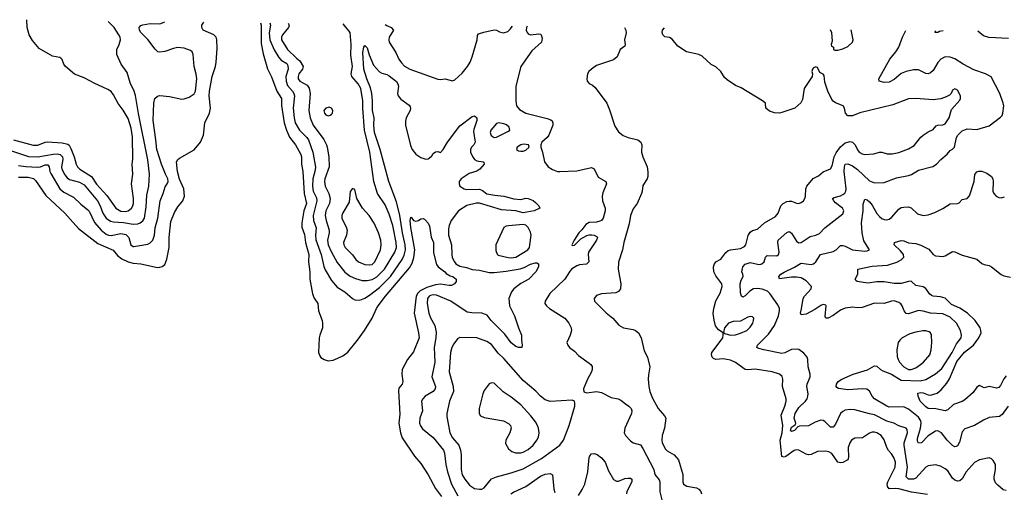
# Model space of a CAD drawing. Header units: inches. Extents: x 1694797 to 1849917, y 907313 to 1017959.
# Tile 761 of 834: x 1808160 to 1816234, y 1012884 to 1016754. Entities that reach past the tile are written whole.
import ezdxf

# ---------------------------------------------------------------- set-up
doc = ezdxf.new("R2010")
doc.units = ezdxf.units.IN
doc.header["$MEASUREMENT"] = 0
doc.layers.add('B8001', color=7, linetype='Continuous')
doc.layers.add('B8011', color=7, linetype='Continuous')

msp = doc.modelspace()

# ---------------------------------------------------------------- linework, layer by layer
at = {"layer": 'B8001', "color": 5}
for points, elevation in [([(1808070, 1015688.6), (1808233.6, 1015633.6), (1808310, 1015631.3), (1808434.2, 1015654.2), (1808470, 1015656.2), (1808491.5, 1015651.5), (1808511, 1015630), (1808514.6, 1015610), (1808503.3, 1015550), (1808505, 1015530), (1808530, 1015483.8), (1808550, 1015460.5), (1808570, 1015446.9), (1808650, 1015425), (1808690, 1015402.4), (1808799.6, 1015270), (1808820.1, 1015230), (1808841.6, 1015170), (1808870.9, 1015130), (1808904.8, 1015104.8), (1808930, 1015097.5), (1809012.9, 1015092.9), (1809090, 1015080.4), (1809130, 1015083.5), (1809148.9, 1015091.1), (1809170, 1015107.2), (1809183, 1015130), (1809197.7, 1015222.3), (1809204, 1015316), (1809220.7, 1015390), (1809225.2, 1015490), (1809212.3, 1015607.7), (1809134.3, 1015985.7), (1809110, 1016132.7), (1809096.5, 1016176.5), (1809068.9, 1016230), (1809041, 1016321), (1808992.1, 1016390), (1808956.4, 1016470), (1808957.4, 1016510), (1808975.1, 1016550), (1808986, 1016590), (1808984.4, 1016610), (1808974.7, 1016630), (1808934.5, 1016690), (1808886.1, 1016739)], 560), ([(1808110, 1015770.2), (1808272.1, 1015727.9), (1808310, 1015727.9), (1808370, 1015752.2), (1808390, 1015753.2), (1808510, 1015747.1), (1808555, 1015735.1), (1808565.5, 1015725.5), (1808579.6, 1015699.7), (1808607.1, 1015630), (1808622.5, 1015570), (1808633.8, 1015550), (1808654, 1015530), (1808749.4, 1015469.4), (1808790, 1015408), (1808873.8, 1015313.8), (1808950, 1015211.1), (1808990, 1015187.5), (1809030, 1015184.4), (1809050, 1015190.2), (1809077.2, 1015210), (1809089, 1015230), (1809093.2, 1015250), (1809093, 1015290), (1809078.4, 1015410), (1809088.9, 1015490), (1809083.5, 1015570), (1809087, 1015613), (1809085.6, 1015794.4), (1809074.8, 1015865.2), (1809050, 1015944), (1809010, 1016012.6), (1808969.1, 1016069.1), (1808930, 1016139.5), (1808910, 1016165.6), (1808882, 1016182), (1808770, 1016233.3), (1808690, 1016276.9), (1808610, 1016307), (1808535.8, 1016370), (1808521.1, 1016390), (1808507.9, 1016427.9), (1808498.9, 1016438.9), (1808490, 1016444.5), (1808430, 1016456.4), (1808319.7, 1016519.7), (1808264.4, 1016584.4), (1808239.5, 1016630), (1808221.4, 1016690), (1808219.5, 1016754.2)], 580), ([(1808150, 1015559.1), (1808212.1, 1015552.1), (1808310, 1015547.9), (1808330, 1015550.6), (1808370, 1015565.8), (1808390, 1015566.2), (1808401.6, 1015550), (1808407.7, 1015510), (1808414.6, 1015494.6), (1808490.9, 1015370), (1808522.3, 1015342.3), (1808601.1, 1015301.1), (1808662.3, 1015242.3), (1808718.5, 1015198.5), (1808730, 1015185.5), (1808774.6, 1015094.6), (1808829.4, 1015029.4), (1808870, 1014998.1), (1808890, 1014989.6), (1808910, 1014988), (1808990, 1015002.3), (1809030, 1014995.8), (1809054.8, 1014970), (1809071, 1014911), (1809090, 1014896.9), (1809096.7, 1014896.7), (1809210, 1014915.8), (1809230, 1014926.5), (1809251.6, 1014950), (1809265.2, 1014990), (1809271.6, 1015050), (1809292.1, 1015130), (1809312.2, 1015270), (1809337.5, 1015330), (1809353.6, 1015386.4), (1809370.6, 1015410), (1809378.5, 1015430), (1809376, 1015450), (1809354.8, 1015490), (1809323.7, 1015570), (1809285.5, 1015690), (1809278.1, 1015770), (1809254.1, 1015930), (1809260.6, 1016070), (1809267.4, 1016110), (1809290, 1016128.9), (1809310, 1016133.2), (1809390, 1016124.2), (1809490, 1016104.5), (1809510, 1016106), (1809550, 1016121), (1809590, 1016148.4), (1809600.8, 1016170), (1809612.4, 1016270), (1809607.7, 1016307.7), (1809589.8, 1016370), (1809582.2, 1016470), (1809573.5, 1016490), (1809561.9, 1016501.9), (1809510, 1016521.6), (1809453.5, 1016526.5), (1809420.6, 1016519.4), (1809350, 1016493.3), (1809310, 1016488.6), (1809292.4, 1016492.4), (1809270, 1016513.6), (1809210, 1016592.1), (1809154.6, 1016650), (1809144.1, 1016670), (1809141.3, 1016690), (1809154.3, 1016705.7), (1809170, 1016712.3), (1809230, 1016722.6), (1809310, 1016720.7), (1809346.4, 1016733.6), (1809348.3, 1016735.6)], 540), ([(1808150, 1015463.9), (1808230, 1015465.1), (1808273.9, 1015453.9), (1808290, 1015437.7), (1808373.7, 1015313.7), (1808531.4, 1015170), (1808643.8, 1015043.8), (1808800.3, 1014920.3), (1808927.4, 1014867.4), (1808963.2, 1014823.2), (1808997, 1014797), (1809050, 1014771.8), (1809090, 1014760.7), (1809154.4, 1014754.4), (1809290, 1014725.5), (1809310, 1014726.3), (1809330, 1014733.7), (1809349.8, 1014750.2), (1809356.8, 1014763.2), (1809366.8, 1014793.2), (1809385.8, 1014890), (1809386.5, 1014970), (1809398.7, 1015101.3), (1809430, 1015174.9), (1809458, 1015222), (1809498, 1015270), (1809510.9, 1015309.1), (1809505.7, 1015370), (1809470, 1015449.4), (1809453.6, 1015510), (1809445.6, 1015590), (1809456, 1015610), (1809470, 1015620.5), (1809590, 1015688.2), (1809644.2, 1015750), (1809668.3, 1015810), (1809678.9, 1015910), (1809717.4, 1015990), (1809724, 1016030), (1809713.7, 1016130), (1809716, 1016170), (1809738.4, 1016290), (1809764.8, 1016370), (1809772.5, 1016407.5), (1809778.9, 1016518.9), (1809777.4, 1016590), (1809771.5, 1016610), (1809752, 1016630), (1809666.3, 1016670), (1809654.7, 1016690), (1809653, 1016710), (1809671.7, 1016733.3)], 520)]:
    msp.add_lwpolyline(points, dxfattribs=dict(at, elevation=elevation))
at = {"layer": 'B8011', "color": 5}
for points, elevation in [([(1810135.1, 1016728.7), (1810140.1, 1016710), (1810140.2, 1016560.2), (1810155.8, 1016475.8), (1810193.1, 1016353.1), (1810226.5, 1016286.5), (1810268.6, 1016170), (1810306.3, 1016110), (1810308, 1016051.9), (1810329.2, 1015910), (1810348.3, 1015848.3), (1810373.2, 1015793.2), (1810421.6, 1015730), (1810450, 1015680.9), (1810466.1, 1015650), (1810470, 1015630.7), (1810470.1, 1015570.1), (1810481.5, 1015510), (1810491.9, 1015330), (1810513.3, 1015250), (1810491.1, 1015188.9), (1810474.4, 1015090), (1810474.2, 1015054.2), (1810495.8, 1014995.8), (1810503.9, 1014930), (1810530.1, 1014830), (1810528.9, 1014770), (1810539.8, 1014690), (1810539.4, 1014630), (1810560.7, 1014510), (1810574.6, 1014474.6), (1810605.7, 1014430), (1810611.5, 1014370), (1810641.5, 1014290), (1810644.7, 1014270), (1810643.2, 1014230), (1810620.3, 1014170), (1810617.3, 1014150), (1810611.5, 1014030), (1810620.6, 1014000.6), (1810628.6, 1013988.6), (1810657.6, 1013970), (1810690, 1013959.8), (1810730, 1013965.9), (1810770, 1013981.9), (1810810, 1014002), (1810850, 1014032.1), (1810931.1, 1014130), (1810987.8, 1014210), (1811049.9, 1014310.1), (1811085.6, 1014390), (1811099.5, 1014410), (1811160.5, 1014490), (1811356.8, 1014723.2), (1811378.8, 1014761.2), (1811393.7, 1014806.3), (1811399.9, 1014870), (1811367.4, 1015052.6), (1811362.4, 1015110), (1811366.6, 1015133.4), (1811370, 1015138), (1811390, 1015110.7), (1811410, 1015104), (1811430, 1015110.6), (1811450, 1015124), (1811470, 1015126.8), (1811480.7, 1015120.7), (1811510, 1015086.8), (1811522, 1015062), (1811533.5, 1014973.5), (1811552.9, 1014930), (1811555.1, 1014844.9), (1811577.5, 1014750), (1811590.7, 1014730.7), (1811645.7, 1014690), (1811656.9, 1014676.9), (1811690, 1014655.8), (1811711, 1014650), (1811738.8, 1014630), (1811738.8, 1014610), (1811726.8, 1014590), (1811701.4, 1014578.6), (1811683.1, 1014576.9), (1811610, 1014588), (1811570, 1014581.7), (1811498.3, 1014561.7), (1811445.7, 1014534.3), (1811425.2, 1014514.8), (1811412.8, 1014490), (1811394.8, 1014350), (1811431.9, 1014190), (1811435.4, 1014150), (1811390, 1014034.5), (1811340.2, 1013970), (1811296.3, 1013890), (1811292.9, 1013850), (1811301.5, 1013790), (1811296.4, 1013770), (1811270, 1013737.6), (1811265.4, 1013714.6), (1811277.5, 1013522.5), (1811270.5, 1013450), (1811282.4, 1013370), (1811297.1, 1013330), (1811398.3, 1013178.3), (1811450, 1013119.1), (1811510, 1013026.7), (1811570, 1012914.6), (1811619.3, 1012850)], 520), ([(1810210.4, 1016727.9), (1810217.2, 1016710), (1810206.7, 1016646.7), (1810212.5, 1016590), (1810247.1, 1016507.1), (1810284.8, 1016444.8), (1810303.6, 1016423.6), (1810350, 1016394.6), (1810359.1, 1016379.1), (1810360.8, 1016350), (1810343.3, 1016290), (1810344.4, 1016250), (1810355.7, 1016215.7), (1810398, 1016170), (1810409.6, 1016150), (1810414.1, 1016130), (1810403.8, 1016030), (1810411, 1015951), (1810420.6, 1015910), (1810454.4, 1015850), (1810513.8, 1015790), (1810527.9, 1015770), (1810565.4, 1015670), (1810586.1, 1015546.1), (1810581.6, 1015510), (1810564.8, 1015450), (1810562.3, 1015390), (1810568.3, 1015350), (1810594.6, 1015294.6), (1810597.9, 1015270), (1810567.9, 1015150), (1810570.6, 1015110), (1810591.9, 1015050), (1810585.5, 1014990), (1810590.1, 1014950.1), (1810632.5, 1014830), (1810654.2, 1014734.2), (1810666, 1014706), (1810718.2, 1014618.2), (1810765, 1014565), (1810826, 1014526), (1810890, 1014470.3), (1810910, 1014461.3), (1810950, 1014458), (1810990, 1014474), (1811030, 1014498.7), (1811110, 1014560.9), (1811201.5, 1014650), (1811296.9, 1014790), (1811313, 1014827), (1811323.4, 1014870), (1811321.3, 1014910), (1811299.9, 1015010), (1811277.5, 1015150), (1811250, 1015262), (1811188.2, 1015430), (1811117.6, 1015690), (1811070.3, 1015830), (1811064.7, 1015890), (1811066.2, 1015950), (1811054.4, 1016010), (1811054, 1016090), (1811047.3, 1016150), (1811036.3, 1016196.3), (1811007, 1016270), (1810983.6, 1016350), (1810974.6, 1016485.4), (1810981.5, 1016530), (1810990, 1016543.1), (1811010, 1016524.4), (1811025.9, 1016465.9), (1811062.8, 1016382.8), (1811110, 1016327.8), (1811130, 1016316.2), (1811170, 1016305.7), (1811190, 1016295.5), (1811250, 1016248.1), (1811262.3, 1016230), (1811267.1, 1016210), (1811258.7, 1016150), (1811264.4, 1016130), (1811284.7, 1016104.7), (1811353.3, 1016053.3), (1811361.4, 1016041.4), (1811366.4, 1016030), (1811361.3, 1016010), (1811328.8, 1015950), (1811323.7, 1015923.7), (1811324.2, 1015890), (1811364.5, 1015724.4), (1811379.6, 1015690), (1811410, 1015653.7), (1811450, 1015624.9), (1811490, 1015612.4), (1811510, 1015614.9), (1811518.8, 1015621.2), (1811539.3, 1015640.7), (1811550, 1015659.1), (1811570, 1015673.4), (1811590, 1015674.8), (1811610, 1015667.3), (1811633.6, 1015690), (1811668.6, 1015751.4), (1811770, 1015884.4), (1811870, 1015962.8), (1811890, 1015966), (1811910.4, 1015950), (1811910.3, 1015930), (1811884.1, 1015855.9), (1811882.2, 1015837.8), (1811895.9, 1015750), (1811884.3, 1015730), (1811864.8, 1015710), (1811857.4, 1015690), (1811858.2, 1015670), (1811873.6, 1015633.6), (1811890.5, 1015610.5), (1811910, 1015597.3), (1811961, 1015590), (1811966.7, 1015586.7), (1811970.2, 1015570), (1811932.6, 1015530), (1811910, 1015513.7), (1811846.2, 1015493.8), (1811779.6, 1015450), (1811765, 1015430), (1811764.2, 1015410), (1811770.3, 1015390.3), (1811804, 1015370), (1811824.6, 1015364.6), (1811930, 1015367.5), (1811955.2, 1015355.2), (1811990.9, 1015329.1), (1812056.4, 1015316.4), (1812130, 1015309.5), (1812212.9, 1015287.1), (1812270, 1015281.3), (1812310, 1015292.2), (1812330, 1015290.3), (1812370, 1015272.9), (1812390, 1015258.3), (1812418, 1015230), (1812426.8, 1015210), (1812378.8, 1015190), (1812290, 1015173.3), (1812227.6, 1015187.6), (1812110, 1015197.7), (1811931.5, 1015251.5), (1811907.6, 1015252.4), (1811827.4, 1015232.6), (1811758, 1015190), (1811698.6, 1015110), (1811682.8, 1015070), (1811677.5, 1015042.5), (1811677.6, 1014990), (1811700.7, 1014910), (1811702.9, 1014830), (1811708, 1014808), (1811724.7, 1014770), (1811735.8, 1014755.8), (1811770, 1014735.2), (1811824.2, 1014724.2), (1811870, 1014709.2), (1811930, 1014703), (1812010, 1014684.5), (1812050, 1014683), (1812150, 1014693.6), (1812265.5, 1014714.5), (1812296.3, 1014723.7), (1812350, 1014750.8), (1812390, 1014763.1), (1812402, 1014762), (1812414.2, 1014754.2), (1812414.4, 1014730), (1812392, 1014690), (1812334.3, 1014630), (1812270, 1014594), (1812212, 1014550), (1812193.9, 1014526.1), (1812172.3, 1014470), (1812178.2, 1014410), (1812218.5, 1014330), (1812250.3, 1014230.3), (1812274.9, 1014170), (1812274.9, 1014130), (1812282, 1014090), (1812278, 1014070), (1812250, 1014069.7), (1812230, 1014078), (1812190, 1014108.6), (1812137.9, 1014177.9), (1812026.3, 1014290), (1811993.2, 1014333.2), (1811981.1, 1014341.1), (1811950, 1014349.7), (1811867.8, 1014352.3), (1811830, 1014360.3), (1811695.4, 1014450), (1811579.2, 1014499.2), (1811550, 1014501.8), (1811530, 1014496.2), (1811518.8, 1014490), (1811503.9, 1014470), (1811502.3, 1014430), (1811515.9, 1014350), (1811530, 1014311.3), (1811563.9, 1014250), (1811574.4, 1014194.4), (1811573.8, 1014150), (1811558.8, 1014070), (1811564.1, 1013950), (1811539.7, 1013830), (1811570.1, 1013750), (1811566.7, 1013730), (1811552.1, 1013710), (1811485.5, 1013670), (1811465, 1013650), (1811455.5, 1013630), (1811463.2, 1013550), (1811440.7, 1013490), (1811439.7, 1013450), (1811447.6, 1013427.6), (1811463.5, 1013403.5), (1811550, 1013331.4), (1811635.5, 1013230), (1811645.2, 1013205.2), (1811655.3, 1013110), (1811668.5, 1013050), (1811702.5, 1012950), (1811754.4, 1012854.4)], 540), ([(1810362.9, 1016726.3), (1810369, 1016710), (1810365.3, 1016690), (1810315.8, 1016630), (1810307.5, 1016610), (1810308.3, 1016590), (1810357.1, 1016510), (1810430, 1016438), (1810457.5, 1016417.5), (1810484.6, 1016370), (1810480.7, 1016350), (1810449.1, 1016310), (1810444, 1016290), (1810445.1, 1016270), (1810458.8, 1016250), (1810518, 1016218), (1810534.3, 1016194.3), (1810541.2, 1016150), (1810531.4, 1016010), (1810541.7, 1015950), (1810566.3, 1015890), (1810653.9, 1015773.9), (1810677.1, 1015730), (1810682.7, 1015710), (1810696.8, 1015630), (1810699.2, 1015550), (1810662.9, 1015450), (1810659.5, 1015430), (1810666, 1015390), (1810695.1, 1015330), (1810706.7, 1015290), (1810700.8, 1015250), (1810671.9, 1015190), (1810665.1, 1015150), (1810672.3, 1015110), (1810698.2, 1015030), (1810699.1, 1015010), (1810683.3, 1014950), (1810691, 1014910), (1810715.1, 1014855.1), (1810764.8, 1014764.8), (1810826.9, 1014686.9), (1810870, 1014655.1), (1810913.5, 1014633.5), (1810970, 1014618.3), (1811010, 1014617.2), (1811050, 1014626.4), (1811090, 1014648.1), (1811152, 1014710), (1811236.7, 1014850), (1811249.4, 1014890), (1811246.6, 1014930), (1811220.9, 1015070), (1811190, 1015162), (1811158.3, 1015238.2), (1811094.9, 1015330), (1811063.2, 1015430), (1811031.5, 1015670), (1810987.3, 1015850), (1810973.8, 1016030), (1810975.5, 1016090), (1810957, 1016190), (1810935, 1016230), (1810884.5, 1016290), (1810879.9, 1016310), (1810889.3, 1016370), (1810876.7, 1016463.3), (1810879.9, 1016550), (1810871.7, 1016650), (1810814.2, 1016720.8)], 560), ([(1811157.7, 1016716), (1811170, 1016706.9), (1811207.7, 1016690), (1811226, 1016670), (1811190.4, 1016610), (1811187, 1016590), (1811190.5, 1016570), (1811244.7, 1016484.7), (1811270, 1016430.6), (1811290, 1016400.4), (1811314.8, 1016374.8), (1811359.1, 1016350), (1811590, 1016267.3), (1811610, 1016264.9), (1811650, 1016270.4), (1811710, 1016252.7), (1811730, 1016263.1), (1811790, 1016317.6), (1811832.6, 1016370), (1811854.6, 1016405.5), (1811872, 1016450), (1811911.3, 1016590), (1811914.5, 1016625.5), (1811922.4, 1016637.6), (1811966.5, 1016653.5), (1812050, 1016670.5), (1812070, 1016667.7), (1812094.4, 1016654.4), (1812127.9, 1016647.9), (1812162, 1016658), (1812182.6, 1016677.4), (1812201.1, 1016702.5)], 560), ([(1812322.8, 1016700.9), (1812317, 1016690), (1812314, 1016670), (1812320.5, 1016650), (1812330, 1016639.1), (1812350, 1016630.5), (1812417.3, 1016637.3), (1812430, 1016636), (1812436, 1016630), (1812443.5, 1016603.5), (1812438.8, 1016570), (1812360.6, 1016499.4), (1812268.7, 1016370), (1812228.5, 1016210), (1812228.2, 1016090), (1812234, 1016050), (1812259, 1016019), (1812310, 1015988.7), (1812486, 1015946), (1812514.9, 1015934.9), (1812525.7, 1015925.7), (1812532.4, 1015910), (1812532.2, 1015890), (1812498.9, 1015810), (1812484.9, 1015790), (1812443, 1015750), (1812433, 1015730), (1812433.4, 1015710), (1812447.7, 1015670), (1812464.9, 1015590), (1812494, 1015550), (1812530, 1015528.4), (1812570, 1015512.4), (1812590.3, 1015510.3), (1812730, 1015516.9), (1812850, 1015543), (1812872.2, 1015532.2), (1812904.2, 1015464.2), (1812966.8, 1015430), (1812973, 1015410), (1812942.8, 1015337.2), (1812936.1, 1015310), (1812939.5, 1015270), (1812962.6, 1015210), (1812962.6, 1015190), (1812944.9, 1015130), (1812930.5, 1015110), (1812917, 1015103), (1812890, 1015096.5), (1812830, 1015092.5), (1812803.9, 1015076.1), (1812770, 1015032.4), (1812745.2, 1015010), (1812705.9, 1014950), (1812686.9, 1014910), (1812690, 1014903.8), (1812710, 1014907.6), (1812761.4, 1014958.6), (1812810, 1014987.6), (1812830, 1014992.9), (1812852.1, 1014992.1), (1812870, 1014988.9), (1812895.2, 1014975.2), (1812899.5, 1014970), (1812891.5, 1014950), (1812823.7, 1014850), (1812821.3, 1014830), (1812828, 1014770), (1812807.2, 1014752.8), (1812750, 1014746.6), (1812730, 1014738.3), (1812686.7, 1014710), (1812668.8, 1014690), (1812630.1, 1014629.8), (1812507.6, 1014512.4), (1812468.4, 1014450), (1812466, 1014430), (1812479.3, 1014410), (1812503.8, 1014390), (1812630, 1014310.4), (1812663.8, 1014270), (1812683.8, 1014230), (1812684.4, 1014210), (1812674.9, 1014170), (1812648.2, 1014110), (1812654, 1014090), (1812670, 1014070.8), (1812710, 1014040.7), (1812743, 1014003), (1812830, 1013942), (1812844, 1013930), (1812853.5, 1013913.5), (1812854.9, 1013890), (1812848.2, 1013870), (1812816.3, 1013810), (1812784, 1013730), (1812787.3, 1013707.3), (1812810, 1013698.8), (1812889.6, 1013710.4), (1812930, 1013701.6), (1813010, 1013659.5), (1813068.8, 1013648.8), (1813090, 1013638.4), (1813127, 1013607), (1813156.3, 1013590), (1813175.8, 1013570), (1813180.3, 1013550), (1813176.5, 1013530), (1813123.8, 1013410), (1813118, 1013370), (1813128, 1013350), (1813170, 1013304.9), (1813190.7, 1013290), (1813250, 1013271.8), (1813270, 1013243.7), (1813360.2, 1013070), (1813369.3, 1013029.3), (1813405.3, 1012985.3), (1813410.2, 1012970), (1813408.6, 1012888.6), (1813428.1, 1012810)], 560), ([(1813120, 1016691.4), (1813132.2, 1016667.8), (1813133.5, 1016646.5), (1813120.3, 1016590), (1813126.4, 1016550), (1813123.4, 1016536.6), (1813084, 1016510), (1813059.3, 1016450), (1813030, 1016425.6), (1812890, 1016379.7), (1812850.5, 1016350), (1812828, 1016330), (1812817.1, 1016310), (1812810.5, 1016270), (1812813.4, 1016250), (1812830, 1016230.7), (1812858.3, 1016218.3), (1812880.3, 1016200.3), (1812974.4, 1016070), (1812997.2, 1016017.2), (1813041.6, 1015881.6), (1813070, 1015836.4), (1813110, 1015807.2), (1813150.2, 1015790.2), (1813230, 1015770.3), (1813253, 1015750), (1813263, 1015730), (1813258.8, 1015670), (1813270.7, 1015630), (1813304.9, 1015550), (1813310.7, 1015509.3), (1813311, 1015470), (1813306, 1015450), (1813270, 1015395.3), (1813265.5, 1015350), (1813258.4, 1015330), (1813223.1, 1015250), (1813190, 1015206), (1813169.4, 1015150.6), (1813158.3, 1015081.7), (1813113.2, 1014930), (1813104.2, 1014870), (1813070.2, 1014769.8), (1813068.6, 1014710), (1813091, 1014590), (1813086.3, 1014550), (1813071.1, 1014528.9), (1813050, 1014517.7), (1812932, 1014508), (1812890, 1014495.1), (1812870.7, 1014470), (1812873.4, 1014450), (1812970, 1014352.2), (1813023.8, 1014310), (1813072.7, 1014252.7), (1813111.3, 1014231.3), (1813190, 1014217.6), (1813210.1, 1014210.1), (1813234.9, 1014190), (1813256.5, 1014150), (1813282.3, 1014042.3), (1813307.8, 1013990), (1813328.8, 1013910), (1813315.6, 1013844.4), (1813313.6, 1013810), (1813319.2, 1013750), (1813328.3, 1013710), (1813350, 1013654.9), (1813396, 1013570), (1813448.9, 1013510), (1813457.8, 1013490), (1813447.4, 1013410), (1813429.2, 1013350), (1813426.2, 1013310), (1813430, 1013287.7), (1813456.8, 1013236.8), (1813470, 1013224.6), (1813528.2, 1013190), (1813562.6, 1013150), (1813598.6, 1013030), (1813598, 1012970), (1813603.1, 1012950), (1813630, 1012933.4), (1813710, 1012919), (1813730, 1012908.5), (1813744.6, 1012890), (1813751.7, 1012870)], 580), ([(1815605.2, 1012865.2), (1815474.6, 1012885.4), (1815370, 1012911.4), (1815345, 1012915), (1815290, 1012911.7), (1815275.8, 1012930), (1815274.1, 1012950), (1815279.9, 1012970), (1815339.3, 1013090), (1815341.9, 1013130), (1815329.9, 1013169.9), (1815310, 1013199.7), (1815285, 1013225), (1815270.9, 1013250), (1815250, 1013313), (1815224, 1013350), (1815190, 1013371.9), (1815170, 1013376.8), (1815150, 1013375.4), (1815130, 1013368), (1815071.1, 1013328.9), (1815010, 1013326.2), (1814982.6, 1013310), (1814966.5, 1013290), (1814954.5, 1013250), (1814957.1, 1013170), (1814952.4, 1013150), (1814910, 1013127.4), (1814890, 1013124.1), (1814870, 1013129.7), (1814820.5, 1013200.5), (1814795.9, 1013215.9), (1814770, 1013221.3), (1814702.8, 1013217.2), (1814650, 1013193.6), (1814630, 1013189.8), (1814610, 1013194.8), (1814550, 1013229.7), (1814530, 1013232), (1814510, 1013227.1), (1814442.4, 1013177.6), (1814430, 1013172.2), (1814410, 1013176), (1814397.3, 1013310), (1814412.7, 1013370), (1814418.5, 1013430), (1814404.7, 1013515.3), (1814433.9, 1013590), (1814444.7, 1013630), (1814444.9, 1013650), (1814415, 1013750), (1814417.4, 1013810), (1814412, 1013832), (1814390, 1013851.7), (1814330, 1013869.8), (1814191.7, 1013891.7), (1814132.6, 1013887.4), (1814110, 1013890.7), (1814030, 1013946.9), (1813990, 1013965), (1813930, 1013975.8), (1813870, 1013971.1), (1813850, 1013979.7), (1813839.7, 1013990), (1813833, 1014010), (1813836.9, 1014030), (1813912.3, 1014130), (1813925.2, 1014150), (1813929, 1014170), (1813928, 1014190), (1813890, 1014213.2), (1813866.6, 1014246.6), (1813854.3, 1014294.3), (1813847.9, 1014347.9), (1813851.4, 1014390), (1813870, 1014452.7), (1813905.5, 1014514.5), (1813920.3, 1014570), (1813918.8, 1014590), (1813870, 1014656.1), (1813852, 1014690), (1813848.5, 1014730), (1813854.8, 1014750), (1813869.2, 1014770.8), (1813910, 1014792.4), (1813950, 1014847.9), (1813970, 1014864.3), (1813990, 1014870.7), (1814070, 1014879.8), (1814103.8, 1014896.2), (1814114.8, 1014910), (1814133.7, 1014986.3), (1814150, 1015015.3), (1814170, 1015027.9), (1814210, 1015039.5), (1814268, 1015090), (1814356.9, 1015143.1), (1814380.4, 1015170), (1814402.2, 1015230), (1814422.2, 1015250), (1814450, 1015265.2), (1814470, 1015269.2), (1814490, 1015266.9), (1814530, 1015251.5), (1814550, 1015250.3), (1814570, 1015257), (1814587.3, 1015270), (1814598.9, 1015290), (1814604, 1015310), (1814606.4, 1015370), (1814615.6, 1015390), (1814666.4, 1015453.6), (1814710, 1015476.2), (1814750, 1015508.2), (1814810, 1015533.4), (1814821.7, 1015558.4), (1814839.7, 1015630), (1814855.9, 1015664.1), (1814890, 1015712.2), (1814930, 1015746.4), (1814970, 1015757.3), (1814990.8, 1015750.8), (1815010.8, 1015730.8), (1815030, 1015688.8), (1815045.3, 1015670), (1815070, 1015654.7), (1815091, 1015649), (1815164.4, 1015655.6), (1815210, 1015670.3), (1815230, 1015670.3), (1815274.9, 1015654.9), (1815316, 1015656), (1815370, 1015667.2), (1815450, 1015696.2), (1815495.9, 1015724.1), (1815550, 1015791.8), (1815570, 1015808.8), (1815610, 1015837), (1815650, 1015854.9), (1815676.2, 1015883.8), (1815688.7, 1015891.3), (1815730, 1015892.9), (1815750, 1015902), (1815783.6, 1015950), (1815802.4, 1016017.6), (1815870, 1016094.8), (1815875.8, 1016110), (1815875.1, 1016130), (1815850, 1016176), (1815830, 1016189), (1815810, 1016177.2), (1815798.8, 1016150), (1815784.1, 1016135.9), (1815758, 1016122), (1815712.8, 1016107.2), (1815650, 1016098.8), (1815510.2, 1016109.8), (1815450, 1016106.4), (1815321.7, 1016058.3), (1815050, 1015991.1), (1814990, 1015967.4), (1814950, 1015968.2), (1814931.8, 1015990), (1814925.1, 1016030), (1814911.8, 1016050), (1814850, 1016074), (1814830, 1016087), (1814819.7, 1016099.7), (1814787.6, 1016170), (1814762.7, 1016242.7), (1814756.2, 1016296.2), (1814749.3, 1016309.3), (1814722, 1016322), (1814702, 1016362), (1814690, 1016368.7), (1814670, 1016359), (1814662.8, 1016350), (1814656, 1016330), (1814661, 1016310), (1814658.8, 1016290), (1814594.4, 1016190), (1814579.5, 1016100.5), (1814565.8, 1016074.2), (1814516, 1016030), (1814410, 1015994.7), (1814390, 1015989.7), (1814351.3, 1015991.3), (1814310, 1016006), (1814278, 1016030), (1814276, 1016070), (1814252.7, 1016090), (1814075.3, 1016195.3), (1814030, 1016216), (1813962.9, 1016262.9), (1813940.7, 1016280.7), (1813909.3, 1016329.3), (1813870, 1016368), (1813830, 1016388), (1813755.5, 1016455.5), (1813729.3, 1016469.3), (1813629, 1016490), (1813557.2, 1016537.2), (1813510, 1016596), (1813490, 1016609), (1813450, 1016613.2), (1813433.2, 1016630), (1813429.4, 1016650), (1813432.3, 1016670), (1813447.8, 1016688.3)], 580), ([(1816250, 1012898.8), (1816223.9, 1012903.9), (1816180.8, 1012940.8), (1816162, 1012962), (1816150.7, 1012990), (1816150.7, 1013010), (1816163.2, 1013070), (1816161.5, 1013110), (1816144.2, 1013144.2), (1816130, 1013158.4), (1816110, 1013166.3), (1816030, 1013150.7), (1815990, 1013128.7), (1815921.6, 1013050), (1815890, 1012993.3), (1815870, 1012978), (1815850, 1012976.1), (1815830, 1012984.1), (1815810, 1012999.3), (1815770, 1013060.4), (1815750, 1013077.2), (1815710, 1013097.6), (1815670, 1013108.7), (1815610, 1013101.5), (1815590, 1013088.6), (1815510, 1012998.5), (1815490, 1012989.9), (1815450, 1012990.9), (1815429.8, 1013010), (1815441.7, 1013090), (1815413.1, 1013270), (1815413.8, 1013290), (1815440.2, 1013370), (1815438, 1013398), (1815429.5, 1013410), (1815370, 1013428.1), (1815327.6, 1013450), (1815270, 1013465.8), (1815170, 1013519), (1815130, 1013525.7), (1815010, 1013560.3), (1814970, 1013561.5), (1814930, 1013555.3), (1814910, 1013546.6), (1814890, 1013529.7), (1814850, 1013440.5), (1814830, 1013416.3), (1814810, 1013415.8), (1814763.8, 1013463.8), (1814750, 1013471.5), (1814730, 1013473.6), (1814682.3, 1013457.7), (1814630, 1013428.2), (1814554.6, 1013425.4), (1814541.1, 1013418.9), (1814515.3, 1013390), (1814490, 1013380.5), (1814482, 1013390), (1814485.6, 1013410), (1814490, 1013417.6), (1814520.9, 1013439.1), (1814524.2, 1013450), (1814512.2, 1013490), (1814519.6, 1013530), (1814550, 1013577.1), (1814604.5, 1013630), (1814618.4, 1013650), (1814624.5, 1013670), (1814626.2, 1013690), (1814615.4, 1013750), (1814618.5, 1013770), (1814642.2, 1013830), (1814642.2, 1013850), (1814625.4, 1013910), (1814624.2, 1013970), (1814616.9, 1013990), (1814590, 1014024.5), (1814550, 1014053.6), (1814530, 1014056.9), (1814490, 1014052.8), (1814433.8, 1014026.2), (1814410, 1014020.3), (1814262.7, 1014050), (1814221.2, 1014061.2), (1814205.6, 1014070), (1814211.2, 1014090), (1814301.9, 1014178.1), (1814349.8, 1014250), (1814381.8, 1014330), (1814390.7, 1014370), (1814389.8, 1014390), (1814377.7, 1014417.7), (1814312.9, 1014512.9), (1814293.3, 1014530), (1814248.1, 1014548.1), (1814210, 1014553.7), (1814177.6, 1014550), (1814148, 1014532), (1814110, 1014492.8), (1814090, 1014482.3), (1814078.7, 1014490), (1814070, 1014518), (1814069.2, 1014590), (1814078, 1014622), (1814093.5, 1014650), (1814091.1, 1014670), (1814082.6, 1014690), (1814090.9, 1014730), (1814110, 1014752.1), (1814150, 1014764.8), (1814210, 1014751.8), (1814230, 1014749.6), (1814246.4, 1014753.6), (1814265.5, 1014770), (1814277.2, 1014810), (1814290, 1014824.4), (1814370, 1014821.1), (1814384, 1014830), (1814389, 1014851), (1814377, 1014930), (1814380.3, 1014950), (1814450, 1015011.5), (1814470, 1015018.9), (1814475.8, 1015015.8), (1814490, 1015005.3), (1814530, 1014939.5), (1814550, 1014926.9), (1814570, 1014930.3), (1814641.3, 1014978.7), (1814690, 1014990.3), (1814717.8, 1015002.2), (1814762.6, 1015050), (1814910, 1015165.5), (1814918, 1015190), (1814906.3, 1015210), (1814850, 1015255.6), (1814835.6, 1015270), (1814825.4, 1015290), (1814840.6, 1015299.4), (1814890, 1015311.9), (1814910, 1015321.5), (1814926.3, 1015333.7), (1814935.7, 1015350), (1814937.8, 1015370), (1814921.1, 1015510), (1814923.4, 1015550), (1814930, 1015570.3), (1814950, 1015575), (1814990, 1015556.6), (1815030, 1015527.1), (1815130, 1015435.5), (1815170, 1015419.1), (1815250, 1015422), (1815350, 1015459.1), (1815450, 1015478.2), (1815472.9, 1015487.1), (1815530, 1015523.1), (1815647.7, 1015552.3), (1815678.4, 1015570), (1815714, 1015610), (1815766.8, 1015653.2), (1815790, 1015683.6), (1815810, 1015694), (1815826, 1015710), (1815841.5, 1015790), (1815852.3, 1015810), (1815890, 1015845.4), (1815930, 1015860.5), (1816010, 1015854.6), (1816110, 1015883.8), (1816204.2, 1015955.8), (1816215.6, 1015970), (1816221.6, 1015990), (1816229.6, 1016050), (1816226.3, 1016070), (1816197.2, 1016150), (1816125.6, 1016285.6), (1816081.2, 1016310), (1815983.8, 1016343.8), (1815897.6, 1016390), (1815830, 1016433.1), (1815790, 1016448.7), (1815750, 1016449.8), (1815713.7, 1016430), (1815690, 1016403), (1815650, 1016338.5), (1815630, 1016319.8), (1815610, 1016311.9), (1815590, 1016315.1), (1815530, 1016344), (1815490, 1016344.4), (1815430, 1016331), (1815390, 1016314), (1815330, 1016265.4), (1815290, 1016241.7), (1815250, 1016241.1), (1815209, 1016250), (1815204.5, 1016270), (1815296.4, 1016430), (1815345.4, 1016490), (1815370, 1016530.7), (1815400.5, 1016610), (1815428, 1016666.5)], 560), ([(1814807.7, 1016674), (1814816.3, 1016650), (1814822, 1016578), (1814814, 1016550), (1814818, 1016538), (1814834, 1016530), (1814834, 1016510), (1814844.7, 1016504.7), (1814870, 1016504.7), (1814910, 1016516.3), (1814950, 1016534.9), (1814989.5, 1016570), (1814994, 1016590), (1814978.9, 1016671.9)], 580), ([(1815733.2, 1016662.9), (1815703.1, 1016656.9), (1815689.6, 1016649.6), (1815667.6, 1016650), (1815669.2, 1016663.6)], 540), ([(1816270, 1016599.1), (1816107.7, 1016607.7), (1816062.6, 1016622.6), (1816016.5, 1016659.5)], 540), ([(1816266.5, 1013590), (1816218, 1013522), (1816194.6, 1013505.4), (1816110, 1013495.4), (1816064.7, 1013475.3), (1815990, 1013431.3), (1815910, 1013402.9), (1815890, 1013379.3), (1815866.2, 1013293.8), (1815850, 1013263.6), (1815840.9, 1013259.1), (1815830, 1013254.7), (1815810, 1013266.9), (1815765.8, 1013310), (1815719.7, 1013370), (1815690, 1013386), (1815670, 1013383.5), (1815610, 1013346.3), (1815556.5, 1013290), (1815530, 1013286), (1815523, 1013303), (1815523.5, 1013323.5), (1815548.3, 1013410), (1815552.3, 1013450), (1815549, 1013470), (1815530, 1013499.6), (1815450, 1013563.6), (1815410, 1013583.7), (1815290, 1013581.7), (1815270, 1013588.4), (1815169.7, 1013650), (1815152.1, 1013670), (1815130, 1013712.3), (1815108.3, 1013728.3), (1815071.8, 1013731.8), (1814950, 1013724.2), (1814874, 1013734), (1814861, 1013741), (1814855.1, 1013750), (1814857.6, 1013770), (1814873, 1013790), (1814901.3, 1013810), (1814995.1, 1013850), (1815113.6, 1013886.4), (1815170, 1013919), (1815190, 1013916), (1815218.6, 1013890), (1815238.4, 1013878.4), (1815310, 1013852.4), (1815390, 1013801.7), (1815544.5, 1013795.5), (1815590, 1013806.7), (1815670, 1013855), (1815721.6, 1013898.4), (1815808.1, 1014030), (1815841.3, 1014098.7), (1815880.4, 1014150), (1815883.5, 1014170), (1815875.3, 1014210), (1815842.5, 1014270), (1815790, 1014318), (1815730, 1014344.7), (1815630, 1014350.6), (1815570, 1014368.1), (1815530, 1014373.8), (1815450, 1014345.1), (1815430, 1014348.4), (1815412.1, 1014370), (1815396.8, 1014410), (1815385.9, 1014425.9), (1815370, 1014438.8), (1815330, 1014450.9), (1815310, 1014449.7), (1815250, 1014431.1), (1815170, 1014432.6), (1815070, 1014398.3), (1815030, 1014395.4), (1814990, 1014399.7), (1814930, 1014391.6), (1814890, 1014375.9), (1814830, 1014330.8), (1814789.7, 1014309.7), (1814770, 1014309.6), (1814764.2, 1014324.2), (1814773.5, 1014410), (1814770, 1014415.1), (1814750, 1014420.9), (1814730, 1014414.4), (1814679.5, 1014380.5), (1814610, 1014342.5), (1814570, 1014336), (1814562.4, 1014350), (1814572.5, 1014387.5), (1814583.9, 1014470), (1814596, 1014490), (1814651.7, 1014550), (1814654.5, 1014570), (1814610, 1014616.5), (1814570, 1014639), (1814530, 1014646.4), (1814490, 1014646.9), (1814392.3, 1014632.3), (1814385.1, 1014650), (1814403, 1014670), (1814430, 1014687.9), (1814513.1, 1014726.9), (1814562, 1014758), (1814570, 1014760.3), (1814650, 1014749.3), (1814670, 1014754.4), (1814688.1, 1014771.9), (1814727.6, 1014832.4), (1814830, 1014855.9), (1814856.4, 1014870), (1814890, 1014904.7), (1814910, 1014906.2), (1814930, 1014900.5), (1814990, 1014869.3), (1815090, 1014858.9), (1815110, 1014861.3), (1815129.2, 1014870), (1815082.7, 1014942.7), (1815068.2, 1015010), (1815064.2, 1015090), (1815076.5, 1015190), (1815075.8, 1015244.2), (1815090, 1015284.9), (1815110, 1015280.3), (1815130, 1015261.7), (1815150, 1015236.5), (1815188.1, 1015168.1), (1815210, 1015142.2), (1815230, 1015126.5), (1815250, 1015117.8), (1815270, 1015115.5), (1815290, 1015120.8), (1815310, 1015134), (1815370, 1015202.3), (1815390, 1015214.9), (1815410, 1015220.3), (1815450, 1015221.3), (1815470, 1015214.4), (1815523.4, 1015163.4), (1815570.4, 1015150.3), (1815610, 1015156), (1815664.9, 1015175.1), (1815731, 1015209), (1815790, 1015246), (1815850, 1015248), (1815865.1, 1015254.9), (1815890, 1015282), (1815930, 1015290.5), (1815948.4, 1015311.6), (1815986.6, 1015430), (1815993.1, 1015486.9), (1816010, 1015507.7), (1816026, 1015514), (1816050, 1015513), (1816090, 1015498.4), (1816130.4, 1015470), (1816139.5, 1015450), (1816142, 1015430), (1816140.2, 1015350), (1816149.1, 1015330), (1816167.2, 1015310), (1816190, 1015298.9), (1816210, 1015296.5), (1816235, 1015304.9)], 540), ([(1816250, 1013837.6), (1816230, 1013812.2), (1816202.7, 1013757.3), (1816190, 1013741.5), (1816170, 1013736.4), (1816110, 1013750.8), (1816070, 1013739.7), (1816030, 1013759.5), (1816010, 1013743.6), (1815979.6, 1013700.5), (1815910, 1013641.8), (1815890, 1013627.7), (1815818, 1013602), (1815770, 1013558.8), (1815750.2, 1013549.8), (1815672.1, 1013567.9), (1815610, 1013571.1), (1815590, 1013584.7), (1815544.5, 1013630), (1815527.8, 1013672.2), (1815524.9, 1013695.1), (1815550, 1013700.7), (1815570, 1013697.8), (1815610, 1013682.5), (1815630, 1013679.8), (1815684.1, 1013695.9), (1815717.9, 1013722.1), (1815763.1, 1013776.9), (1815785.9, 1013814.1), (1815844.3, 1013955.7), (1815908.2, 1014031.8), (1815981.8, 1014090), (1816026.7, 1014150), (1816044.1, 1014190), (1816043.2, 1014210), (1816035.4, 1014230), (1815995.2, 1014290), (1815932.1, 1014350), (1815870, 1014391.6), (1815802.1, 1014422.1), (1815750, 1014473.5), (1815710, 1014484.7), (1815650, 1014489.1), (1815636.4, 1014496.4), (1815620.4, 1014510), (1815590, 1014552.6), (1815570, 1014567.4), (1815510, 1014578), (1815470, 1014612.2), (1815450, 1014611), (1815390, 1014595.1), (1815330, 1014592.6), (1815250, 1014606.1), (1815190, 1014606.1), (1815116.5, 1014596.5), (1815028.7, 1014610), (1815018, 1014618), (1815012.3, 1014630), (1815033.2, 1014670), (1815034, 1014710), (1815150, 1014736.6), (1815275.8, 1014744.2), (1815352.1, 1014767.9), (1815390, 1014786.7), (1815410.8, 1014810), (1815407, 1014830), (1815382.5, 1014862.5), (1815331.3, 1014910), (1815332.7, 1014930), (1815390, 1014945.8), (1815410, 1014942.8), (1815450, 1014927), (1815510, 1014922), (1815549, 1014909), (1815615.4, 1014875.4), (1815650, 1014830.4), (1815670, 1014819.6), (1815730, 1014816), (1815750, 1014821.1), (1815810, 1014854.9), (1815830, 1014853.7), (1815890, 1014826.7), (1816010, 1014794.4), (1816050, 1014758.4), (1816070, 1014748.5), (1816110, 1014741.1), (1816130, 1014729.1), (1816210, 1014667.6), (1816230, 1014656.5), (1816284.7, 1014644.7)], 520), ([(1812741.7, 1012858.3), (1812773.2, 1012906.8), (1812793.8, 1012950), (1812820.2, 1013050), (1812829.7, 1013170), (1812836.4, 1013183.6), (1812850, 1013198.4), (1812870, 1013202.4), (1812894.5, 1013194.5), (1812930, 1013166.7), (1812960.3, 1013130), (1812990, 1013060.7), (1813030, 1012987.7), (1813055.2, 1012975.2), (1813070, 1012975.8), (1813124, 1012996), (1813150, 1013000.3), (1813170, 1012998.4), (1813179.3, 1012990), (1813180.9, 1012970), (1813140.2, 1012890), (1813135.5, 1012870)], 540), ([(1812188.2, 1012870), (1812210, 1012884.9), (1812310, 1012932.1), (1812430, 1013015), (1812470, 1013032.8), (1812510, 1013038.3), (1812530, 1013026), (1812540.8, 1012910), (1812550, 1012883)], 540)]:
    msp.add_lwpolyline(points, dxfattribs=dict(at, elevation=elevation))
for points, elevation in [([(1810697.1, 1016037.1), (1810670, 1016031.1), (1810653.1, 1016010), (1810659.7, 1015990), (1810670, 1015976), (1810690, 1015968.2), (1810707.1, 1015972.9), (1810718.2, 1015981.8), (1810725.6, 1015990), (1810729.6, 1016010), (1810717.2, 1016030)], 580), ([(1812090, 1015910.6), (1812070, 1015904.7), (1812024.2, 1015850), (1812017.4, 1015830), (1812025.3, 1015805.3), (1812050, 1015789.1), (1812070, 1015792.1), (1812170, 1015840.7), (1812179.8, 1015850), (1812174.3, 1015874.3), (1812153.3, 1015893.3), (1812130, 1015902.3)], 560), ([(1812294.8, 1015734.8), (1812270, 1015728.5), (1812239.5, 1015710), (1812234.4, 1015690), (1812250, 1015680.3), (1812270, 1015676.9), (1812290, 1015677.3), (1812310, 1015684.9), (1812338, 1015710), (1812333.2, 1015730)], 560), ([(1810890, 1015372.3), (1810870, 1015348), (1810861.2, 1015258.8), (1810810, 1015171.6), (1810803.2, 1015150), (1810802.8, 1015130), (1810809, 1015110), (1810837.8, 1015057.8), (1810845.2, 1015030), (1810839.7, 1014990), (1810814.9, 1014930), (1810819.1, 1014910), (1810830, 1014888.9), (1810889.3, 1014829.3), (1810917.6, 1014790), (1810939.1, 1014770), (1810990, 1014749.2), (1811030, 1014745.4), (1811050, 1014749.3), (1811073, 1014770), (1811118, 1014870), (1811124.8, 1014910), (1811121.1, 1014950), (1811101.8, 1015010), (1811066.7, 1015086.7), (1811027.2, 1015150), (1810971.8, 1015211.8), (1810923.7, 1015290), (1810910, 1015364)], 580), ([(1812290, 1015077.4), (1812170, 1015066.3), (1812150, 1015063), (1812130, 1015051.6), (1812063.7, 1014910), (1812064.4, 1014864.4), (1812075.3, 1014835.3), (1812084.9, 1014824.9), (1812165.9, 1014805.9), (1812190, 1014804), (1812230, 1014809.3), (1812326.6, 1014870), (1812339.8, 1014890), (1812344.8, 1014910), (1812353.3, 1014990), (1812350, 1015013.2), (1812330, 1015053.3), (1812310, 1015071.1)], 560), ([(1814150, 1014323.6), (1814130, 1014316.9), (1814070, 1014285.1), (1814010, 1014283), (1813973, 1014270), (1813940.5, 1014230), (1813932, 1014192), (1813943.6, 1014183.6), (1813990.3, 1014170.3), (1814030, 1014174.3), (1814070, 1014186.9), (1814122, 1014210), (1814150, 1014237.1), (1814171.1, 1014270), (1814176.9, 1014290), (1814179.5, 1014310), (1814170, 1014320.9)], 580), ([(1815590, 1014205.6), (1815565.3, 1014205.3), (1815510, 1014195.9), (1815459.5, 1014180.5), (1815397.8, 1014150), (1815376.9, 1014130), (1815365.3, 1014110), (1815354, 1014050), (1815355.3, 1013995.3), (1815362.8, 1013970), (1815374.3, 1013950), (1815410.4, 1013910), (1815447.7, 1013890), (1815470, 1013889.3), (1815510, 1013903.9), (1815548, 1013930), (1815571, 1013950), (1815623.1, 1014010), (1815635.3, 1014050), (1815639.7, 1014110), (1815636.3, 1014170), (1815629.6, 1014190), (1815618.2, 1014198.2)], 560), ([(1811770, 1014152.1), (1811750, 1014141.1), (1811719.3, 1014100.7), (1811703.9, 1014070), (1811692.7, 1014030), (1811682.6, 1013870), (1811715.4, 1013750), (1811718.5, 1013710), (1811684.7, 1013630), (1811663.8, 1013530), (1811663.6, 1013503.6), (1811686.7, 1013370), (1811709.3, 1013330), (1811760.2, 1013270), (1811775.8, 1013230), (1811780.2, 1013190), (1811779.4, 1013070), (1811788, 1013028), (1811810, 1012990.3), (1811850, 1012940.8), (1811890, 1012915.2), (1811930, 1012908.2), (1811950, 1012910.2), (1811970, 1012921.5), (1812030, 1012993.8), (1812069.1, 1013010.9), (1812190, 1013042.8), (1812290, 1013077.2), (1812439.2, 1013160.8), (1812590, 1013269.2), (1812618.5, 1013310), (1812665.8, 1013430), (1812713.2, 1013590), (1812713.6, 1013613.6), (1812709, 1013629), (1812690, 1013639), (1812510, 1013628.5), (1812470, 1013640.5), (1812431.6, 1013670), (1812391.6, 1013711.6), (1812290, 1013800.4), (1812130, 1013978.9), (1812083.2, 1014023.2), (1812030, 1014093.5), (1811990, 1014118.9), (1811910, 1014148.2)], 560), ([(1812030, 1013780.9), (1812010, 1013772.7), (1811970, 1013718.4), (1811957.6, 1013690), (1811927.4, 1013570), (1811927.2, 1013530), (1811940.4, 1013510), (1811970, 1013496.5), (1812127.7, 1013467.7), (1812170, 1013447.7), (1812185.5, 1013430), (1812190.3, 1013410), (1812179.5, 1013370), (1812147.2, 1013310), (1812144.4, 1013284.4), (1812170, 1013240.7), (1812196.5, 1013216.5), (1812227.1, 1013207.1), (1812270, 1013207.8), (1812290, 1013211.9), (1812330, 1013233.7), (1812369.8, 1013270), (1812402.4, 1013310), (1812414.2, 1013334.1), (1812419.8, 1013370), (1812414, 1013410), (1812406.4, 1013430), (1812390, 1013460.5), (1812352.4, 1013510), (1812270, 1013601), (1812190, 1013664), (1812126.1, 1013706.1), (1812050, 1013776.2)], 580)]:
    msp.add_lwpolyline(points, close=True, dxfattribs=dict(at, elevation=elevation))

doc.saveas('drawing.dxf')
